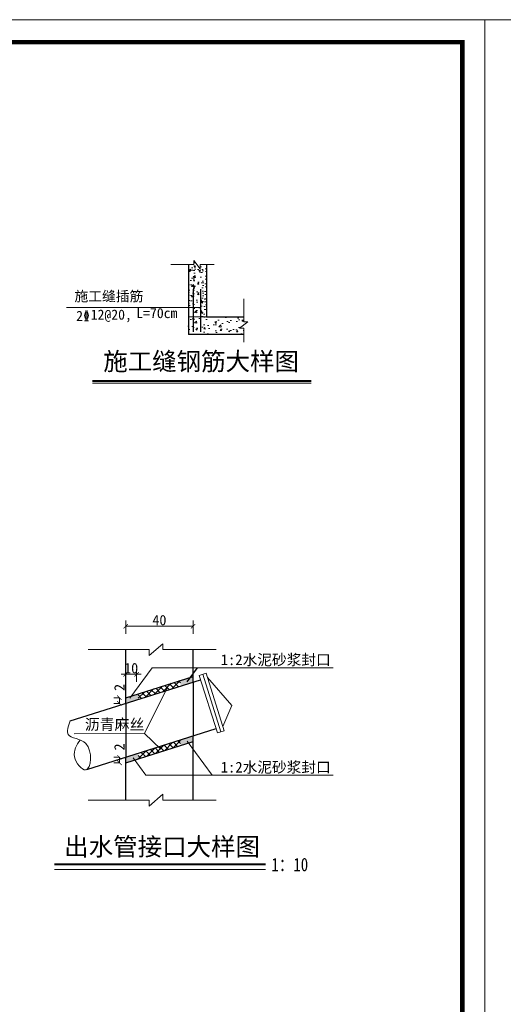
# Model space of a CAD drawing. Extents: x -27255 to 1448651, y 31034 to 8081248.
# Tile 563 of 580: x 583894 to 584002, y 3871119 to 3871338. Entities that reach past the tile are written whole.
import ezdxf
from ezdxf.enums import TextEntityAlignment as Align

# ---------------------------------------------------------------- set-up
doc = ezdxf.new("R2010")
doc.units = 0
doc.header["$PDMODE"] = 32
doc.header["$PDSIZE"] = 0.2
doc.layers.get('0').update_dxf_attribs({"linetype": 'CONTINUOUS'})
doc.layers.get('Defpoints').update_dxf_attribs({"linetype": 'CONTINUOUS'})
for name, color, linetype, lineweight in [('0.09标注线', 3, 'CONTINUOUS', 9), ('0.13填充', 8, 'CONTINUOUS', 9), ('0.13文字', 3, 'CONTINUOUS', 13), ('0.30粗线', 7, 'CONTINUOUS', 30), ('0.3黄粗', 2, 'CONTINUOUS', 30), ('图框', 7, 'CONTINUOUS', 20), ('文字', 7, 'CONTINUOUS', 15), ('标注线', 7, 'CONTINUOUS', 18)]:
    doc.layers.add(name, color=color, linetype=linetype, lineweight=lineweight)
doc.layers.add('TOTHER', color=7, linetype='CONTINUOUS')
doc.layers.add('地形图', color=9, linetype='CONTINUOUS')
doc.styles.add('-仿宋_GB2312', font='FangSong_GB2312.ttf')
doc.styles.add('CHX-1', font='tssdeng.shx', dxfattribs={"width": 0.7, "height": 300, "bigfont": 'atssdchn.shx'})
doc.dimstyles.new('zzzz STANDARD', dxfattribs={"dimtxt": 2.3, "dimasz": 1, "dimexe": 1.25, "dimexo": 1.5, "dimgap": 0.2, "dimtad": 1, "dimdec": 0, "dimlfac": 10, "dimzin": 0, "dimdsep": 46, "dimtxsty": '-仿宋_GB2312', "dimblk": 'ARCHTICK', "dimcen": 0.09, "dimadec": 0, "dimazin": 0, "dimtfac": 1, "dimtdec": 0, "dimtix": 1, "dimtmove": 2, "dimatfit": 3, "dimfxl": 1.7, "dimfxlon": 1, "dimtolj": 1, "dimtzin": 0, "dimlwd": 9, "dimlwe": 9, "dimarcsym": 0})
pattern_1 = [(50, (583906.3803, 3871270.2573), (3.6437, -0.31878), [0.381, -4.191]), (355, (583906.3803, 3871270.2573), (-0.70486, 3.82113), [0.3048, -3.3528]), (100.451, (583906.684, 3871270.2307), (2.93885, 3.50233), [0.3238, -3.5618]), (46.184, (583906.3803, 3871271.2733), (5.4216, -0.84085), [0.5715, -6.2865]), (96.636, (583906.832, 3871271.203), (4.7481, 4.9485), [0.4857, -5.3427]), (351.184, (583906.38, 3871271.273), (4.7481, 4.9485), [0.4572, -5.0292]), (21, (583906.8883, 3871271.0193), (3.0323, -2.0453), [0.381, -4.191]), (326, (583906.8883, 3871271.0193), (1.23604, 3.68376), [0.3048, -3.3528]), (71.451, (583907.141, 3871270.8488), (4.26833, 1.63846), [0.3238, -3.5618]), (37.5, (583906.3803, 3871270.2573), (0.06177, 1.6911), [0, -3.31216, 0, -3.4036, 0, -3.3655]), (7.5, (583906.3803, 3871270.2573), (1.33639, 2.00361), [0, -1.94056, 0, -3.23596, 0, -1.2827]), (327.5, (583905.2474, 3871270.2573), (2.71181, -0.114575), [0, -1.27, 0, -3.9624, 0, -5.2578]), (317.5, (583904.7394, 3871270.2573), (2.96258, 0.50853), [0, -1.651, 0, -2.63144, 0, -3.7338])]

# ---------------------------------------------------------------- blocks, each defined once
blk = doc.blocks.new('d4trtg')
at = {"lineweight": 0}
for p, q in [((653868.4, 3899605.3), (653868.4, 3902577.3)), ((653868.4, 3902577.3), (658071.2, 3902577.3)), ((658071.2, 3902577.3), (658071.2, 3899605.3))]:
    blk.add_line(p, q, dxfattribs=at)
at = {"lineweight": 0, "const_width": 10}
blk.add_lwpolyline([(654118.6, 3902527.3), (658021.2, 3902527.3), (658021.2, 3899655.4), (654118.6, 3899655.4)], close=True, dxfattribs=at)
blk = doc.blocks.new('_ARCHTICK')
at = {"color": 0, "linetype": 'ByBlock', "const_width": 0.15}
blk.add_lwpolyline([(-0.5, -0.5), (0.5, 0.5)], dxfattribs=at)
blk = doc.blocks.new('*D2016')
at = {"layer": '0.13文字', "color": 0, "linetype": 'Continuous', "lineweight": 9}
for p, q in [((583916.04, 3871186.98), (583914.79, 3871186.98)), ((583916.04, 3871186.98), (583916.04, 3871185.72)), ((583916.04, 3871185.72), (583914.79, 3871185.72))]:
    blk.add_line(p, q, dxfattribs=at)
at = {"layer": 'Defpoints', "color": 0, "linetype": 'Continuous', "lineweight": 13}
for p in [(583917.43, 3871186.98), (583916.04, 3871185.72), (583917.43, 3871185.72)]:
    blk.add_point(p, dxfattribs=at)
at = {"layer": '0.13文字', "color": 0, "linetype": 'Continuous', "lineweight": 9}
for p, rotation in [((583916.04, 3871186.98), 90), ((583916.04, 3871185.72), 270)]:
    blk.add_blockref('_ARCHTICK', p, dxfattribs=dict(at, rotation=rotation))
at = {"layer": '0.13文字', "color": 0, "linetype": 'Continuous', "lineweight": 13, "insert": (583916.04, 3871189.28), "char_height": 2.3, "attachment_point": 5, "rotation": 90, "style": '-仿宋_GB2312'}
blk.add_mtext('\\A1;2', dxfattribs=at)
blk = doc.blocks.new('*D2017')
at = {"layer": '0.13文字', "color": 0, "linetype": 'Continuous', "lineweight": 9}
for p, q in [((583917.45, 3871201.22), (583917.45, 3871204.17)), ((583932.46, 3871202.92), (583917.45, 3871202.92)), ((583932.46, 3871201.22), (583932.46, 3871204.17))]:
    blk.add_line(p, q, dxfattribs=at)
at = {"layer": 'Defpoints', "color": 0, "linetype": 'Continuous', "lineweight": 13}
for p in [(583917.45, 3871202.92), (583917.45, 3871197.71), (583932.46, 3871197.71)]:
    blk.add_point(p, dxfattribs=at)
at = {"layer": '0.13文字', "color": 0, "linetype": 'Continuous', "lineweight": 9, "rotation": 180}
blk.add_blockref('_ARCHTICK', (583917.45, 3871202.92), dxfattribs=at)
at = {"layer": '0.13文字', "color": 0, "linetype": 'Continuous', "lineweight": 9}
blk.add_blockref('_ARCHTICK', (583932.46, 3871202.92), dxfattribs=at)
at = {"layer": '0.13文字', "color": 0, "linetype": 'Continuous', "lineweight": 13, "insert": (583924.96, 3871204.27), "char_height": 2.3, "attachment_point": 5, "style": '-仿宋_GB2312'}
blk.add_mtext('\\A1;40', dxfattribs=at)
blk = doc.blocks.new('*D2018')
at = {"layer": '0.13文字', "color": 0, "linetype": 'Continuous', "lineweight": 9}
for p, q in [((583916.04, 3871173.72), (583914.79, 3871173.72)), ((583916.04, 3871172.46), (583914.79, 3871172.46)), ((583916.04, 3871173.72), (583916.04, 3871172.46))]:
    blk.add_line(p, q, dxfattribs=at)
at = {"layer": 'Defpoints', "color": 0, "linetype": 'Continuous', "lineweight": 13}
for p in [(583916.04, 3871172.46), (583917.43, 3871173.72), (583917.43, 3871172.46)]:
    blk.add_point(p, dxfattribs=at)
at = {"layer": '0.13文字', "color": 0, "linetype": 'Continuous', "lineweight": 9}
for p, rotation in [((583916.04, 3871173.72), 90), ((583916.04, 3871172.46), 270)]:
    blk.add_blockref('_ARCHTICK', p, dxfattribs=dict(at, rotation=rotation))
at = {"layer": '0.13文字', "color": 0, "linetype": 'Continuous', "lineweight": 13, "insert": (583916.04, 3871176.01), "char_height": 2.3, "attachment_point": 5, "rotation": 90, "style": '-仿宋_GB2312'}
blk.add_mtext('\\A1;2', dxfattribs=at)
blk = doc.blocks.new('*D2019')
at = {"layer": '0.13文字', "color": 0, "linetype": 'Continuous', "lineweight": 9}
for p, q in [((583917.43, 3871192.21), (583916.43, 3871192.21)), ((583917.43, 3871190.51), (583917.43, 3871193.46)), ((583917.43, 3871192.21), (583919.88, 3871192.21)), ((583919.88, 3871190.51), (583919.88, 3871193.46)), ((583919.88, 3871192.21), (583920.88, 3871192.21))]:
    blk.add_line(p, q, dxfattribs=at)
at = {"layer": 'Defpoints', "color": 0, "linetype": 'Continuous', "lineweight": 13}
for p in [(583919.88, 3871192.21), (583917.43, 3871186.98), (583919.88, 3871187.75)]:
    blk.add_point(p, dxfattribs=at)
at = {"layer": '0.13文字', "color": 0, "linetype": 'Continuous', "lineweight": 9}
blk.add_blockref('_ARCHTICK', (583917.43, 3871192.21), dxfattribs=at)
at = {"layer": '0.13文字', "color": 0, "linetype": 'Continuous', "lineweight": 9, "rotation": 180}
blk.add_blockref('_ARCHTICK', (583919.88, 3871192.21), dxfattribs=at)
at = {"layer": '0.13文字', "color": 0, "linetype": 'Continuous', "lineweight": 13, "insert": (583918.66, 3871193.56), "char_height": 2.3, "attachment_point": 5, "style": '-仿宋_GB2312'}
blk.add_mtext('\\A1;10', dxfattribs=at)

msp = doc.modelspace()

# ---------------------------------------------------------------- hatches: boundary and pattern name
h = msp.add_hatch()
h.set_pattern_fill('ANSI37', color=256, scale=0.3, style=0)
h.set_pattern_definition([(45, (584613.6578, 3862527.7943), (-0.67351921, 0.67351921), []), (135, (584613.6578, 3862527.7943), (-0.67351921, -0.67351921), [])])
h.paths.add_polyline_path([(583929.67752, 3871189.59071), (583929.67752, 3871190.84928), (583920.23757, 3871187.86393), (583920.23757, 3871186.60535)])
h.paths.add_polyline_path([(583929.67752, 3871176.32219), (583929.67752, 3871177.58077), (583920.23757, 3871174.59541), (583920.23757, 3871173.33683)])
at = {"layer": '0.13文字', "lineweight": 13}
h = msp.add_hatch(dxfattribs=at)
h.set_pattern_fill('AR-CONC', color=256, scale=0.02, style=0)
h.set_pattern_definition([(50, (583906.3803, 3871267.9234), (3.6437, -0.31878), [0.381, -4.191]), (355, (583906.3803, 3871267.9234), (-0.70486, 3.82113), [0.3048, -3.3528]), (100.451, (583906.684, 3871267.897), (2.93885, 3.50233), [0.3238, -3.5618]), (46.184, (583906.3803, 3871268.9394), (5.4216, -0.84085), [0.5715, -6.2865]), (96.636, (583906.832, 3871268.8694), (4.7481, 4.9485), [0.4857, -5.3427]), (351.184, (583906.38, 3871268.9394), (4.7481, 4.9485), [0.4572, -5.0292]), (21, (583906.8883, 3871268.6854), (3.0323, -2.0453), [0.381, -4.191]), (326, (583906.8883, 3871268.6854), (1.23604, 3.68376), [0.3048, -3.3528]), (71.451, (583907.141, 3871268.515), (4.26833, 1.63846), [0.3238, -3.5618]), (37.5, (583906.3803, 3871267.9234), (0.061772, 1.6911), [0, -3.31216, 0, -3.4036, 0, -3.3655]), (7.5, (583906.3803, 3871267.9234), (1.33639, 2.00361), [0, -1.94056, 0, -3.23596, 0, -1.2827]), (327.5, (583905.2474, 3871267.9234), (2.71181, -0.114575), [0, -1.27, 0, -3.9624, 0, -5.2578]), (317.5, (583904.7394, 3871267.9234), (2.96258, 0.50853), [0, -1.651, 0, -2.63144, 0, -3.7338])])
h.paths.add_polyline_path([(583935.42611, 3871271.92343), (583931.42611, 3871271.92343), (583931.42611, 3871267.92343), (583943.7559, 3871267.92343), (583943.7559, 3871269.38828), (583942.82366, 3871269.38828), (583944.68814, 3871270.75357), (583943.7559, 3871270.75357), (583943.7559, 3871271.92343)])
h.paths.add_polyline_path([(583935.42611, 3871283.54418), (583934.02302, 3871283.54418), (583934.02302, 3871282.61194), (583932.65773, 3871284.47642), (583932.65773, 3871283.54418), (583931.42611, 3871283.54418), (583931.42611, 3871273.99479), (583932.48059, 3871273.99479), (583932.48059, 3871271.92343), (583935.42611, 3871271.92343)])
h.paths.add_polyline_path([(583905.46033, 3871278.16953), (583929.77857, 3871278.16953), (583929.77857, 3871270.63102), (583905.46033, 3871270.63102)], flags=9)
h = msp.add_hatch(dxfattribs=at)
h.set_pattern_fill('AR-CONC', color=256, scale=0.02, style=0)
h.set_pattern_definition(pattern_1)
h.paths.add_polyline_path([(583932.48059, 3871273.99479), (583932.48059, 3871271.92343), (583935.42611, 3871271.92343), (583935.42611, 3871283.54418), (583934.02302, 3871283.54418), (583934.02302, 3871282.61194), (583932.65773, 3871284.47642), (583932.65773, 3871283.54418), (583931.42611, 3871283.54418), (583931.42611, 3871273.99479)])
h.paths.add_polyline_path([(583905.46033, 3871278.16953), (583929.77857, 3871278.16953), (583929.77857, 3871270.63102), (583905.46033, 3871270.63102)], flags=9)
h = msp.add_hatch(dxfattribs=at)
h.set_pattern_fill('AR-CONC', color=256, scale=0.02, style=0)
h.set_pattern_definition(pattern_1)
h.paths.add_polyline_path([(583932.48059, 3871271.92343), (583935.42611, 3871271.92343), (583935.42611, 3871283.54418), (583934.02302, 3871283.54418), (583934.02302, 3871282.61194), (583932.65773, 3871284.47642), (583932.65773, 3871283.54418), (583931.42611, 3871283.54418), (583931.42611, 3871273.99479), (583932.48059, 3871273.99479)])
h.paths.add_polyline_path([(583905.46033, 3871278.16953), (583929.77857, 3871278.16953), (583929.77857, 3871270.63102), (583905.46033, 3871270.63102)], flags=9)
at = {"layer": 'TOTHER'}
h = msp.add_hatch(dxfattribs=at)
h.set_pattern_fill('AR-SAND', color=256, scale=0.0075, style=0)
h.set_pattern_definition([(37.5, (584613.6578, 3862527.7943), (-0.012000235, 0.367059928), [0, -0.28956, 0, -0.32385, 0, -0.3095625]), (7.5, (584613.6578, 3862527.7943), (0.337142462, 0.537618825), [0, -0.15621, 0, -0.260985, 0, -0.1000125]), (327.5, (584613.4235, 3862527.7943), (0.593244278, 0.001077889), [0, -0.09525, 0, -0.3429, 0, -0.447675]), (317.5, (584613.4235, 3862527.7943), (0.57266734, 0.167196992), [0, -0.047625, 0, -0.22479, 0, -0.257175])])
h.paths.add_polyline_path([(583929.67752, 3871190.84928), (583929.67752, 3871189.59071), (583932.4613, 3871190.47107), (583932.4613, 3871191.72965)])
h.paths.add_polyline_path([(583920.23757, 3871186.60535), (583920.23757, 3871187.86393), (583917.4538, 3871186.98356), (583917.4538, 3871185.72499)])
h.paths.add_polyline_path([(583929.67752, 3871177.58077), (583929.67752, 3871176.32219), (583932.4613, 3871177.20255), (583932.4613, 3871178.46113)])
h.paths.add_polyline_path([(583917.4538, 3871173.71505), (583917.4538, 3871172.45647), (583920.23757, 3871173.33683), (583920.23757, 3871174.59541)])

# ---------------------------------------------------------------- linework, layer by layer
at = {"layer": '0.09标注线', "color": 7, "linetype": 'Continuous', "lineweight": 13}
for p, q in [((583932.65773, 3871283.54418, -5.45786), (583927.52499, 3871283.54418, -5.45786)), ((583937.19317, 3871283.54418, -5.45786), (583934.02302, 3871283.54418, -5.45786)), ((583943.7559, 3871270.75357, -5.45786), (583943.7559, 3871275.88632, -5.45786)), ((583943.7559, 3871266.21813, -5.45786), (583943.7559, 3871269.38828, -5.45786))]:
    msp.add_line(p, q, dxfattribs=at)
at = {"layer": '0.09标注线', "color": 7, "ltscale": 0.005}
for p, q in [((583932.65773, 3871284.47642, -5.45786), (583934.02302, 3871282.61194, -5.45786)), ((583932.65773, 3871283.54418, -5.45786), (583932.65773, 3871284.47642, -5.45786)), ((583934.02302, 3871282.61194, -5.45786), (583934.02302, 3871283.54418, -5.45786)), ((583944.68814, 3871270.75357, -5.45786), (583942.82366, 3871269.38828, -5.45786)), ((583943.7559, 3871270.75357, -5.45786), (583944.68814, 3871270.75357, -5.45786)), ((583942.82366, 3871269.38828, -5.45786), (583943.7559, 3871269.38828, -5.45786))]:
    msp.add_line(p, q, dxfattribs=at)
at = {"layer": '0.09标注线'}
msp.add_line((583904.23325, 3871273.99479, -5.45786), (583933.96767, 3871273.99479, -5.45786), dxfattribs=at)
at = {"layer": '0.13填充', "color": 8}
msp.add_line((583935.42611, 3871271.92343, -5.45786), (583931.42611, 3871271.92343, -5.45786), dxfattribs=at)
at = {"layer": '0.13填充', "color": 7, "lineweight": 40, "ltscale": 0.005}
for p, q in [((583910.02933, 3871257.63767, -5.45786), (583958.82262, 3871257.63767, -5.45786)), ((583901.53977, 3871149.85611), (583948.61586, 3871149.85611))]:
    msp.add_line(p, q, dxfattribs=at)
at = {"layer": '0.13填充', "color": 7, "ltscale": 0.005}
for p, q in [((583910.02933, 3871257.09046, -5.45786), (583958.82262, 3871257.09046, -5.45786)), ((583901.53977, 3871148.69996), (583948.61586, 3871148.69996))]:
    msp.add_line(p, q, dxfattribs=at)
at = {"layer": '0.13文字', "linetype": 'Continuous', "lineweight": 13}
for p, q in [((580415.31934, 3871338.12904), (587865.89025, 3871338.12904)), ((583922.69132, 3871196.38103, -30.25786), (583925.69282, 3871199.0335, -30.25786)), ((583925.69282, 3871197.70727, -30.25786), (583925.69282, 3871199.0335, -30.25786)), ((583909.0488, 3871197.70727, -30.25786), (583922.69132, 3871197.70727, -30.25786)), ((583922.69132, 3871197.70727, -30.25786), (583922.69132, 3871196.38103, -30.25786)), ((583925.69282, 3871197.70727, -30.25786), (583937.60585, 3871197.70727, -30.25786)), ((583918.33822, 3871186.87938, -30.25786), (583923.35675, 3871193.66807, -30.25786)), ((583923.35675, 3871193.66807, -30.25786), (583963.72266, 3871193.66807, -30.25786)), ((583926.74299, 3871189.31663, -30.25786), (583921.60848, 3871178.99075, -30.25786)), ((583921.60848, 3871178.99075, -30.25786), (583905.97549, 3871178.96645, -30.25786)), ((583921.60848, 3871178.99075, -30.25786), (583925.27487, 3871175.54901, -30.25786)), ((583931.11539, 3871177.31986, -30.25786), (583936.72758, 3871169.72811, -30.25786)), ((583919.12017, 3871173.57435, -30.25786), (583921.9635, 3871169.72811, -30.25786)), ((583921.9635, 3871169.72811, -30.25786), (583963.72266, 3871169.72811, -30.25786)), ((583922.69132, 3871162.81941, -30.25786), (583925.69282, 3871165.47189, -30.25786)), ((583925.69282, 3871164.14565, -30.25786), (583925.69282, 3871165.47189, -30.25786)), ((583909.0488, 3871164.14565, -30.25786), (583922.69132, 3871164.14565, -30.25786)), ((583922.69132, 3871164.14565, -30.25786), (583922.69132, 3871162.81941, -30.25786)), ((583925.69282, 3871164.14565, -30.25786), (583937.60585, 3871164.14565, -30.25786))]:
    msp.add_line(p, q, dxfattribs=at)
msp.add_spline([(583905.04505, 3871181.80075, -30.25786), (583904.63076, 3871178.77396, -30.25786), (583908.572, 3871176.7787, -30.25786), (583908.48867, 3871170.87985, -30.25786), (583906.04626, 3871173.82471, -30.25786), (583907.26843, 3871177.55745, -30.25786)], degree=3, dxfattribs=at)
at = {"layer": '0.30粗线', "color": 7, "lineweight": 30}
for p, q in [((583917.4538, 3871185.72499, -30.25786), (583917.4538, 3871197.70727, -30.25786)), ((583932.4613, 3871190.47107, -30.25786), (583932.4613, 3871197.70727, -30.25786)), ((583917.4538, 3871186.98356, -30.25786), (583932.4613, 3871191.72965, -30.25786)), ((583905.04505, 3871181.80075, -30.25786), (583934.15306, 3871191.00608, -30.25786)), ((583932.4613, 3871190.47107, -30.25786), (583932.4613, 3871178.46113, -30.25786)), ((583917.4538, 3871185.72499, -30.25786), (583917.4538, 3871173.71505, -30.25786)), ((583908.76883, 3871170.96845, -30.25786), (583937.60585, 3871180.08808, -30.25786)), ((583932.4613, 3871164.14565, -30.25786), (583932.4613, 3871178.46113, -30.25786)), ((583917.4538, 3871172.45647, -30.25786), (583932.4613, 3871177.20255, -30.25786)), ((583917.4538, 3871164.14565, -30.25786), (583917.4538, 3871173.71505, -30.25786))]:
    msp.add_line(p, q, dxfattribs=at)
at = {"layer": '0.3黄粗'}
for p, q in [((583931.42611, 3871283.54418, -5.45786), (583931.42611, 3871267.92343, -5.45786)), ((583935.42611, 3871283.54418, -5.45786), (583935.42611, 3871271.92343, -5.45786)), ((583932.48059, 3871278.08779, -5.45786), (583932.48059, 3871268.52673, -5.45786)), ((583934.14758, 3871278.08779, -5.45786), (583934.14758, 3871268.52673, -5.45786)), ((583935.42611, 3871271.92343, -5.45786), (583943.7559, 3871271.92343, -5.45786)), ((583943.7559, 3871267.92343, -5.45786), (583931.42611, 3871267.92343, -5.45786))]:
    msp.add_line(p, q, dxfattribs=at)
at = {"layer": '地形图', "ltscale": 100}
msp.add_line((583931.11539, 3871190.54384, -30.25786), (583933.42497, 3871193.66807, -30.25786), dxfattribs=at)
at = {"layer": '标注线'}
for p, q in [((583933.85153, 3871191.95954, -30.25786), (583935.37706, 3871192.44198, -30.25786)), ((583937.90737, 3871179.13462, -30.25786), (583933.85153, 3871191.95954, -30.25786)), ((583938.67014, 3871179.37584, -30.25786), (583934.6143, 3871192.20076, -30.25786)), ((583939.43291, 3871179.61707, -30.25786), (583935.37706, 3871192.44198, -30.25786)), ((583935.67859, 3871191.48853, -30.25786), (583941.11101, 3871185.24302, -30.25786)), ((583941.11101, 3871185.24302, -30.25786), (583939.13138, 3871180.57052, -30.25786)), ((583937.90737, 3871179.13462, -30.25786), (583939.43291, 3871179.61707, -30.25786))]:
    msp.add_line(p, q, dxfattribs=at)

# ---------------------------------------------------------------- block references
at = {"layer": '图框', "xscale": 0.09999999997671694, "yscale": 0.1000000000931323, "zscale": 0.1}
for p in [(518190.39159, 3481080.39505), (518610.67558, 3481080.39505)]:
    msp.add_blockref('d4trtg', p, dxfattribs=at)

# ---------------------------------------------------------------- texts
at = {"color": 7, "style": '-仿宋_GB2312', "width": 0.8}
msp.add_text('1：10', height=3, dxfattribs=at).set_placement((583954.02903, 3871149.77458), align=Align.MIDDLE)
at = {"layer": '0.09标注线', "color": 7, "style": '-仿宋_GB2312'}
for s, height, p in [('1:2水泥砂浆封口', 2.399999, (583938.61263, 3871194.24479, -30.25786)), ('沥青麻丝', 2.431578, (583908.33225, 3871179.811, -30.25786)), ('1:2水泥砂浆封口', 2.399999, (583938.61263, 3871170.29628, -30.25786))]:
    msp.add_text(s, height=height, dxfattribs=at).set_placement(p)
at = {"layer": '0.09标注线', "insert": (583906.02283, 3871277.60703, -5.45786), "char_height": 2.25, "width": 24.964716, "attachment_point": 1, "style": '-仿宋_GB2312'}
msp.add_mtext('施工缝插筋\\P         L=70cm', dxfattribs=at)
at = {"layer": '0.09标注线', "lineweight": 9, "char_height": 2.25, "width": 15.3666261, "attachment_point": 7, "style": '-仿宋_GB2312'}
for s, insert in [('2', (583906.39606, 3871270.974, -6.01401)), ('12@20,', (583909.63301, 3871270.67784, -6.01401))]:
    msp.add_mtext(s, dxfattribs=dict(at, insert=insert))
at = {"layer": '文字', "lineweight": 9, "style": 'CHX-1', "width": 0.62}
msp.add_text('\x84', height=2.25, dxfattribs=at).set_placement((583908.11528, 3871271.02699, -6.01401))
at = {"layer": '文字', "color": 7, "char_height": 4, "attachment_point": 1, "style": '-仿宋_GB2312'}
for s, insert, width in [('施工缝钢筋大样图', (583912.43685, 3871263.96463, -5.45786), 86.6851416), ('出水管接口大样图', (583903.73345, 3871155.79056), 130.0277124)]:
    msp.add_mtext(s, dxfattribs=dict(at, insert=insert, width=width))

# ---------------------------------------------------------------- dimensions: what is measured, and where the dimension line sits
at = {"layer": '0.13文字', "linetype": 'Continuous', "lineweight": 13}
dim = msp.add_linear_dim(base=(583917.4538, 3871202.92362, -30.25786), p1=(583932.4613, 3871197.70727, -30.25786), p2=(583917.4538, 3871197.70727, -30.25786), angle=180, text='40', dimstyle='zzzz STANDARD', dxfattribs=at)
dim.commit()
dim.dimension.update_dxf_attribs({"geometry": '*D2017', "text_midpoint": (583924.95755, 3871204.27362, -30.25786)})
dim = msp.add_linear_dim(base=(583919.88489, 3871192.20741, -30.25786), p1=(583917.4257, 3871186.98356, -30.25786), p2=(583919.88489, 3871187.75239, -30.25786), text='10', dimstyle='zzzz STANDARD', dxfattribs=at)
dim.commit()
dim.dimension.update_dxf_attribs({"geometry": '*D2019', "text_midpoint": (583918.65529, 3871193.55741, -30.25786)})
for base, p1, p2, picture, middle in [((583916.03856, 3871185.72499, -30.25786), (583917.4257, 3871186.98356, -30.25786), (583917.4257, 3871185.72499, -30.25786), '*D2016', (583916.03856, 3871189.27636, -30.25786)), ((583916.03856, 3871172.45647, -30.25786), (583917.4257, 3871173.71505, -30.25786), (583917.4257, 3871172.45647, -30.25786), '*D2018', (583916.03856, 3871176.00784, -30.25786))]:
    dim = msp.add_linear_dim(base=base, p1=p1, p2=p2, angle=90, text='2', dimstyle='zzzz STANDARD', dxfattribs=at)
    dim.commit()
    dim.dimension.update_dxf_attribs({"geometry": picture, "text_midpoint": middle, "dimtype": 160})

doc.saveas('drawing.dxf')
